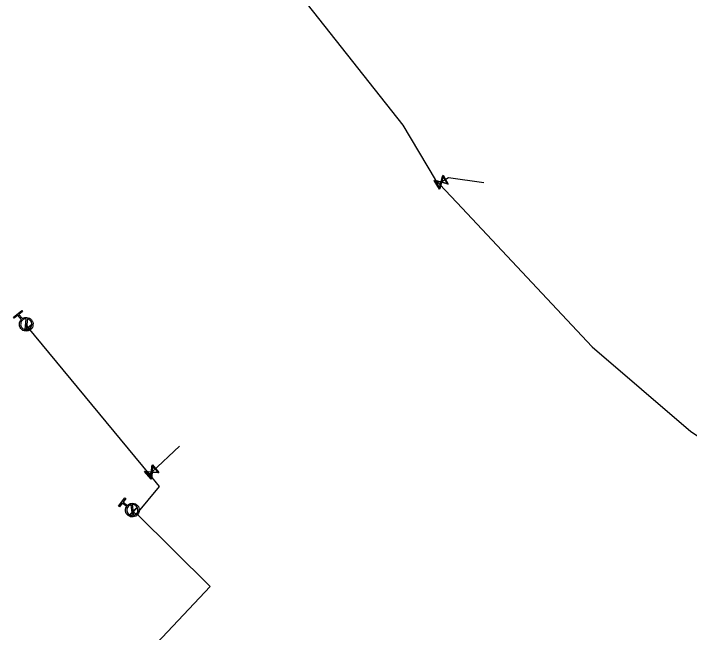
# Model space of a CAD drawing. Extents: x -643842 to -636370, y -1119190 to -1110210.
# Drawn here: x -641692.7 to -641592.6, y -1114971.2 to -1114879.5 of the extents above; entities that cross this region are included whole.
import ezdxf

# ---------------------------------------------------------------- set-up
doc = ezdxf.new("R2010")
doc.units = 0
for name, color, linetype in [('Default', 7, 'Continuous'), ('Level 16', 7, 'Continuous'), ('Level 21', 7, 'Continuous'), ('Level 23', 7, 'Continuous'), ('Level 33', 7, 'Continuous')]:
    doc.layers.add(name, color=color, linetype=linetype)

msp = doc.modelspace()

# ---------------------------------------------------------------- linework, layer by layer
at = {"layer": 'Default'}
for points in [[(-641691.36, -1114924.68), (-641691.07, -1114924.48), (-641690.7, -1114924.51), (-641690.29, -1114924.55), (-641690.03, -1114924.87), (-641689.76, -1114925.19), (-641689.8, -1114925.6), (-641689.84, -1114926.02), (-641690.16, -1114926.28), (-641690.48, -1114926.54), (-641690.89, -1114926.51), (-641691.31, -1114926.47), (-641691.57, -1114926.15), (-641691.83, -1114925.83), (-641691.8, -1114925.42), (-641691.77, -1114925.05), (-641691.51, -1114924.8)], [(-641690.81, -1114924.7), (-641691.1, -1114924.7), (-641691.32, -1114924.88), (-641691.58, -1114925.1), (-641691.61, -1114925.43), (-641691.64, -1114925.77), (-641691.43, -1114926.03), (-641691.24, -1114926.25), (-641690.97, -1114926.31)], [(-641690.79, -1114926.32), (-641690.51, -1114926.32), (-641690.28, -1114926.14), (-641690.03, -1114925.92), (-641689.99, -1114925.59), (-641689.96, -1114925.25), (-641690.18, -1114924.99), (-641690.36, -1114924.77), (-641690.63, -1114924.71)], [(-641675.81, -1114952.36), (-641675.57, -1114952.09), (-641675.21, -1114952.05), (-641674.8, -1114952), (-641674.47, -1114952.25), (-641674.14, -1114952.5), (-641674.09, -1114952.91), (-641674.04, -1114953.32), (-641674.29, -1114953.65), (-641674.54, -1114953.98), (-641674.95, -1114954.03), (-641675.36, -1114954.09), (-641675.69, -1114953.83), (-641676.02, -1114953.58), (-641676.07, -1114953.17), (-641676.12, -1114952.81), (-641675.92, -1114952.5)], [(-641675.27, -1114952.25), (-641675.55, -1114952.31), (-641675.73, -1114952.54), (-641675.93, -1114952.81), (-641675.89, -1114953.14), (-641675.85, -1114953.48), (-641675.58, -1114953.68), (-641675.35, -1114953.86), (-641675.07, -1114953.85)], [(-641674.89, -1114953.83), (-641674.62, -1114953.77), (-641674.44, -1114953.54), (-641674.23, -1114953.27), (-641674.28, -1114952.94), (-641674.32, -1114952.6), (-641674.59, -1114952.4), (-641674.82, -1114952.22), (-641675.09, -1114952.23)]]:
    msp.add_open_spline(points, degree=3, dxfattribs=at)
at = {"layer": 'Level 16'}
for points in [[(-641629.07, -1114903.44), (-641628.31, -1114904.74), (-641628.37, -1114904.77), (-641628.49, -1114904.73), (-641629.31, -1114904.52), (-641629.55, -1114905.46), (-641629.61, -1114905.5), (-641630.37, -1114904.2), (-641630.31, -1114904.17), (-641629.37, -1114904.42), (-641629.16, -1114903.6), (-641629.13, -1114903.48), (-641629.07, -1114903.44)], [(-641629.07, -1114903.63), (-641629.28, -1114904.44), (-641628.47, -1114904.65), (-641629.07, -1114903.63)], [(-641629.6, -1114905.32), (-641629.39, -1114904.5), (-641630.21, -1114904.29), (-641629.6, -1114905.32)], [(-641689.9, -1114925.56), (-641691.06, -1114926.51), (-641691.12, -1114926.44), (-641689.96, -1114925.49), (-641689.9, -1114925.56)], [(-641672.12, -1114946.34), (-641671.15, -1114947.49), (-641671.2, -1114947.54), (-641671.33, -1114947.52), (-641672.17, -1114947.45), (-641672.25, -1114948.41), (-641672.3, -1114948.46), (-641673.27, -1114947.31), (-641673.22, -1114947.26), (-641672.25, -1114947.35), (-641672.18, -1114946.51), (-641672.17, -1114946.39), (-641672.12, -1114946.34)], [(-641672.09, -1114946.52), (-641672.16, -1114947.36), (-641671.33, -1114947.43), (-641672.09, -1114946.52)], [(-641672.33, -1114948.28), (-641672.26, -1114947.44), (-641673.09, -1114947.37), (-641672.33, -1114948.28)], [(-641674.37, -1114952.72), (-641675.43, -1114953.79), (-641675.49, -1114953.72), (-641674.43, -1114952.66), (-641674.37, -1114952.72)]]:
    msp.add_lwpolyline(points, dxfattribs=at)
at = {"layer": 'Level 21'}
for points in [[(-641683.04, -1114838.45), (-641681.96, -1114838.73), (-641658.38, -1114868.59), (-641649.21, -1114878.11), (-641635.01, -1114896.04), (-641630.23, -1114904.09), (-641629.62, -1114904.74), (-641627.03, -1114907.5), (-641606.99, -1114928.85), (-641592.39, -1114941.41), (-641591.23, -1114942.12), (-641579.65, -1114941.79), (-641560, -1114940.9)], [(-641635.33, -1115002.86), (-641643.87, -1114994.63), (-641647.82, -1114990.84), (-641653.88, -1114984.97), (-641657.71, -1114988.85), (-641671.47, -1114972.75), (-641663.55, -1114964.37), (-641674.42, -1114953.57), (-641671.04, -1114949.52), (-641672.59, -1114947.67), (-641690.51, -1114926)]]:
    msp.add_lwpolyline(points, dxfattribs=at)
at = {"layer": 'Level 23'}
for points in [[(-641623.05, -1114904.56), (-641628.28, -1114903.82), (-641629.34, -1114904.47), (-641629.62, -1114904.74)], [(-641690.51, -1114926), (-641690.8, -1114925.51)], [(-641672.59, -1114947.67), (-641672.21, -1114947.4), (-641668.11, -1114943.59)], [(-641674.42, -1114953.57), (-641674.65, -1114953.52), (-641674.93, -1114953.22), (-641675.08, -1114953.04)]]:
    msp.add_lwpolyline(points, dxfattribs=at)
at = {"layer": 'Level 33'}
for points in [[(-641691.51, -1114924.8), (-641692.03, -1114924.17), (-641692.56, -1114924.61), (-641692.68, -1114924.47), (-641691.47, -1114923.47), (-641691.36, -1114923.61), (-641691.89, -1114924.05), (-641691.36, -1114924.68)], [(-641690.97, -1114926.31), (-641690.81, -1114924.7)], [(-641690.63, -1114924.71), (-641690.79, -1114926.32)], [(-641675.92, -1114952.5), (-641676.57, -1114952), (-641677, -1114952.55), (-641677.14, -1114952.44), (-641676.19, -1114951.2), (-641676.04, -1114951.31), (-641676.46, -1114951.86), (-641675.81, -1114952.36)], [(-641675.07, -1114953.85), (-641675.27, -1114952.25)], [(-641675.09, -1114952.23), (-641674.89, -1114953.83)]]:
    msp.add_lwpolyline(points, dxfattribs=at)

doc.saveas('drawing.dxf')
